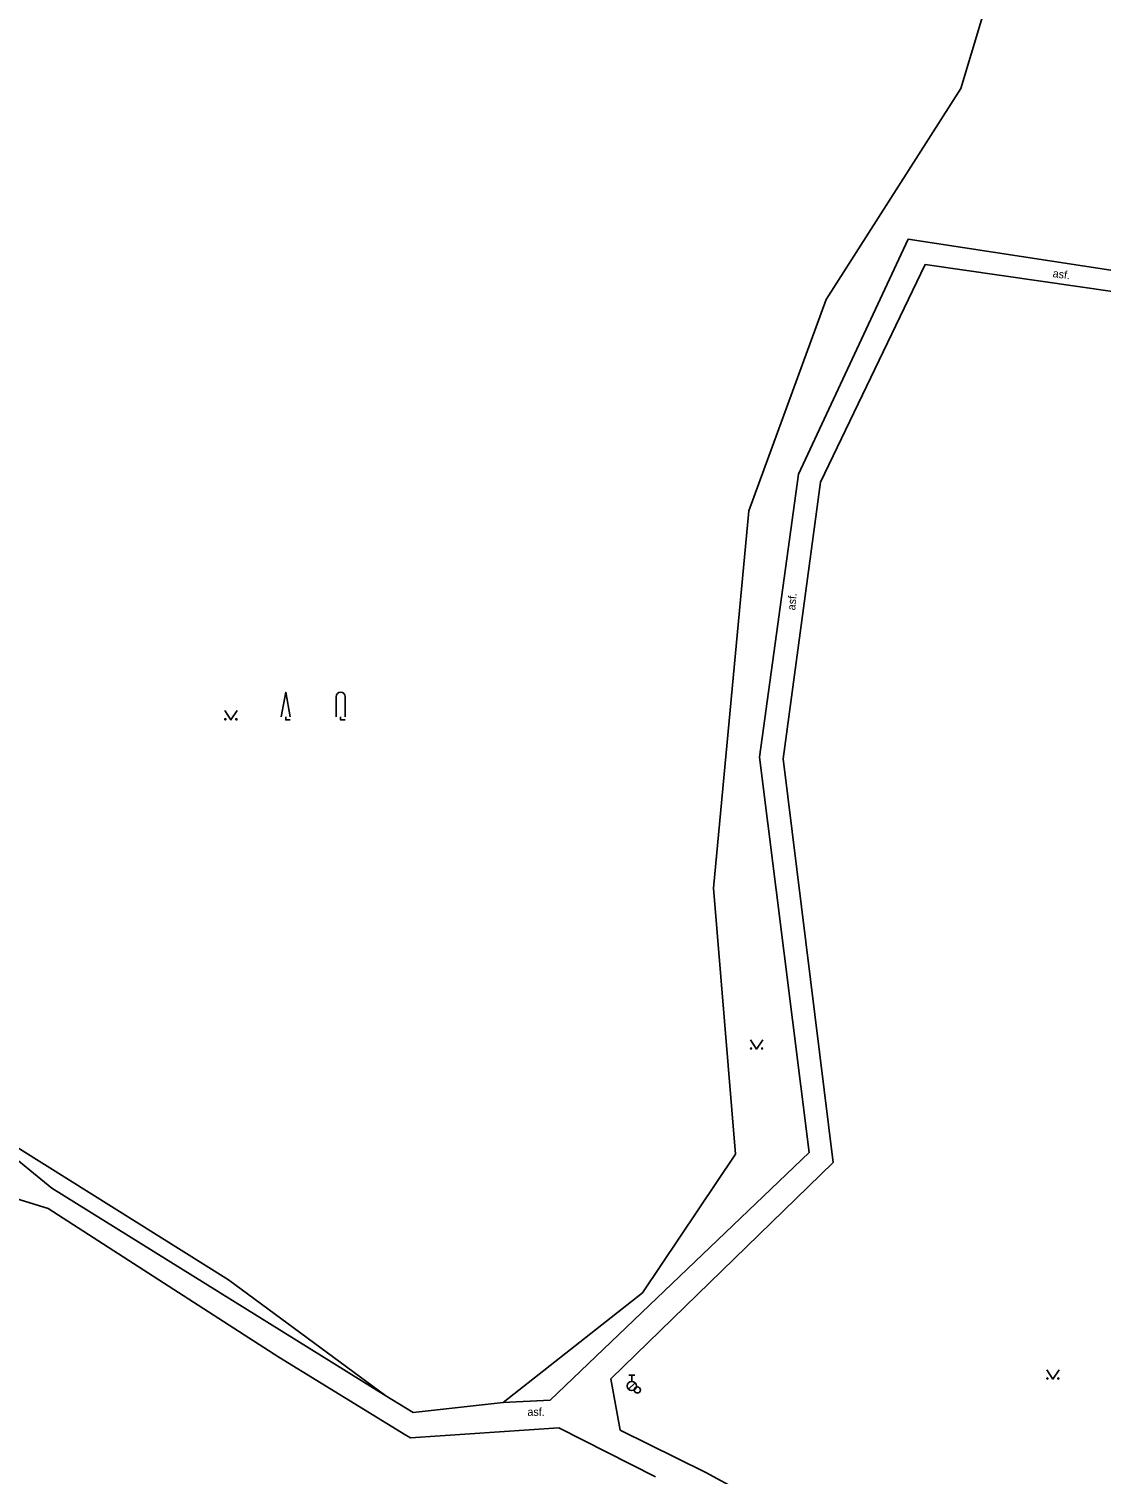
# Model space of a CAD drawing. Extents: x -598233 to -596890, y -1157848 to -1156431.
# Drawn here: x -597072.8 to -596985.7, y -1156616.1 to -1156498.7 of the extents above; entities that cross this region are included whole.
import ezdxf

# ---------------------------------------------------------------- set-up
doc = ezdxf.new("R2010")
doc.units = 0
for name, color, linetype in [('Level 11', 7, 'Continuous'), ('Level 28', 7, 'Continuous'), ('Level 36', 7, 'Continuous'), ('Level 40', 7, 'Continuous')]:
    doc.layers.add(name, color=color, linetype=linetype)

msp = doc.modelspace()

# ---------------------------------------------------------------- linework, layer by layer
at = {"layer": 'Level 11'}
for points in [[(-596988, -1156477.67), (-596990.86, -1156484.09), (-596995.42, -1156497.98), (-596997.09, -1156503.56), (-597008.02, -1156520.67), (-597014.3, -1156537.84), (-597017.18, -1156568.48), (-597015.4, -1156590.08), (-597022.93, -1156601.34), (-597034.26, -1156610.26)], [(-596966.89, -1156525.83), (-596975.71, -1156519.7), (-597001.38, -1156515.79), (-597010.27, -1156534.86), (-597013.43, -1156557.86), (-597009.4099, -1156589.94), (-597030.43, -1156610.07)], [(-597025.51, -1156608.32), (-597007.46, -1156590.76), (-597011.53, -1156557.98), (-597008.48, -1156535.52), (-596999.99, -1156517.84), (-596978.4, -1156520.95)], [(-597079, -1156586.24), (-597070.9, -1156592.86), (-597043.79, -1156609.71)], [(-597079, -1156586.24), (-597056.56, -1156600.28), (-597043.79, -1156609.71)], [(-597160.98, -1156636.02), (-597116.07, -1156603.28), (-597095.59, -1156593.8), (-597084.78, -1156590.31), (-597071.19, -1156594.5), (-597052.46, -1156606.56), (-597042.16, -1156612.9), (-597041.78, -1156613.13)], [(-597025.51, -1156608.32), (-597024.75, -1156612.51)], [(-597043.79, -1156609.71), (-597042.18, -1156610.68), (-597041.56, -1156611.06), (-597034.26, -1156610.26)], [(-597034.26, -1156610.26), (-597030.43, -1156610.07)], [(-596960.01, -1156610.55), (-596970.52, -1156619.42), (-596985.62, -1156632.96), (-597005.93, -1156622.37), (-597017.8, -1156615.95)], [(-597041.78, -1156613.13), (-597029.74, -1156612.3), (-597021.87, -1156616.28)], [(-597024.75, -1156612.51), (-597017.8, -1156615.95)]]:
    msp.add_lwpolyline(points, dxfattribs=at)
at = {"layer": 'Level 28'}
for p, q in [((-597024.068, -1156609.1819), (-597023.538, -1156608.6519)), ((-597024.06, -1156608.0349), (-597023.56, -1156608.0349)), ((-597023.81, -1156608.5349), (-597023.81, -1156608.0349))]:
    msp.add_line(p, q, dxfattribs=at)
for centre, radius in [((-597023.81, -1156608.9099), 0.375), ((-597023.36, -1156609.23), 0.25)]:
    msp.add_circle(centre, radius, dxfattribs=at)
at = {"layer": 'Level 36'}
for p, q in [((-597047.825, -1156552.945), (-597047.825, -1156554.57)), ((-597047.075, -1156552.945), (-597047.075, -1156554.57))]:
    msp.add_line(p, q, dxfattribs=at)
for points in [[(-597052.2849, -1156554.57), (-597051.9099, -1156552.57), (-597051.5349, -1156554.57)], [(-597056.86, -1156554.07), (-597056.36, -1156554.82), (-597055.86, -1156554.07)], [(-597051.9099, -1156554.57), (-597051.9099, -1156554.82), (-597051.5349, -1156554.82)], [(-597047.45, -1156554.57), (-597047.45, -1156554.82), (-597047.075, -1156554.82)], [(-597014.17, -1156580.81), (-597013.67, -1156581.56), (-597013.17, -1156580.81)], [(-596990.12, -1156607.6), (-596989.62, -1156608.35), (-596989.12, -1156607.6)]]:
    msp.add_lwpolyline(points, dxfattribs=at)
for centre in [(-597056.8102, -1156554.7698), (-597055.9108, -1156554.7698), (-597014.1202, -1156581.5098), (-597013.2208, -1156581.5098), (-596990.0702, -1156608.2998), (-596989.1708, -1156608.2998)]:
    msp.add_circle(centre, 0.05, dxfattribs=at)
msp.add_arc((-597047.4503, -1156552.9446), 0.375, 0, 180, dxfattribs=at)

# ---------------------------------------------------------------- texts
at = {"layer": 'Level 40'}
for rotation, p in [(352.35, (-596989.66, -1156518.86)), (84.719525, (-597010.54, -1156545.94))]:
    msp.add_text('asf.', height=0.65, rotation=rotation, dxfattribs=at).set_placement(p)
msp.add_text('asf.', height=0.65, dxfattribs=at).set_placement((-597032.28, -1156611.34))

doc.saveas('drawing.dxf')
